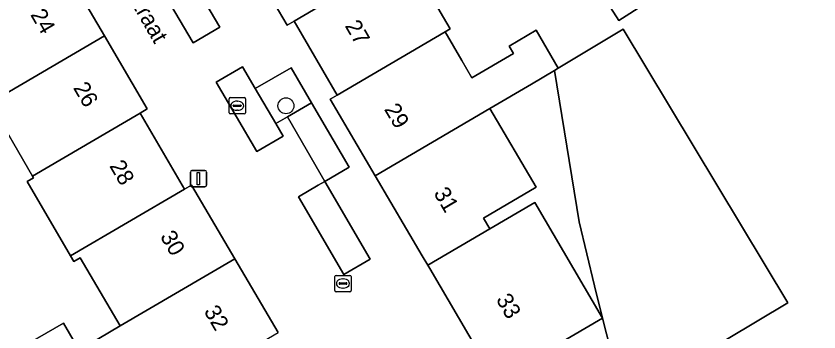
# Model space of a CAD drawing. Extents: x 161771 to 163125, y 382475 to 383179.
# Drawn here: x 162314.5 to 162363.7, y 382760.54 to 382779.88 of the extents above; entities that cross this region are included whole.
import ezdxf

# ---------------------------------------------------------------- set-up
doc = ezdxf.new("R2010")
doc.units = 0
for name, color, linetype in [('IMGEO_Boom', 7, 'Continuous'), ('IMGEO_Erf', 7, 'Continuous'), ('IMGEO_Groenvoorziening', 7, 'Continuous'), ('IMGEO_Kolk', 7, 'Continuous'), ('IMGEO_Lichtmast', 7, 'Continuous'), ('IMGEO_Openbare_ruimte_label', 7, 'Continuous'), ('IMGEO_Pand', 7, 'Continuous'), ('IMGEO_Pand_nummerreeks', 7, 'Continuous'), ('IMGEO_Parkeervlak_open', 7, 'Continuous'), ('IMGEO_Woonerf_open', 7, 'Continuous')]:
    doc.layers.add(name, color=color, linetype=linetype)

msp = doc.modelspace()

# ---------------------------------------------------------------- linework, layer by layer
at = {"layer": 'IMGEO_Boom'}
msp.add_circle((162331.039, 382774.384), 0.489, dxfattribs=at)
at = {"layer": 'IMGEO_Erf'}
for points in [[(162356.966, 382787.629), (162358.934, 382784.413), (162351.442, 382779.613), (162349.685, 382782.357)], [(162347.486, 382776.556), (162346.074, 382775.711), (162343.533, 382774.228), (162346.364, 382769.397), (162343.148, 382767.512), (162343.535, 382766.852), (162346.291, 382768.467), (162350.441, 382761.385), (162349.938, 382763.369), (162349.006, 382767.28)]]:
    msp.add_lwpolyline(points, close=True, dxfattribs=at)
for points in [[(162338.576, 382783.419), (162341.104, 382779.105), (162340.784, 382778.917), (162341.817, 382777.155), (162342.435, 382776.102), (162344.973, 382777.589), (162344.709, 382778.041), (162346.368, 382779.013), (162347.725, 382776.699), (162351.697, 382779.077), (162361.791, 382762.328), (162358.025, 382760.073), (162363.767, 382750.483)], [(162315.293, 382759.842), (162317.397, 382761.07), (162318.362, 382759.417), (162320.875, 382760.909), (162318.433, 382765.079), (162318.041, 382764.851), (162317.837, 382765.2), (162315.182, 382769.75), (162315.569, 382769.976), (162315.505, 382770.086), (162312.888, 382774.571)]]:
    msp.add_lwpolyline(points, dxfattribs=at)
at = {"layer": 'IMGEO_Groenvoorziening'}
msp.add_lwpolyline([(162331.352, 382776.714), (162329.158, 382775.444), (162330.419, 382773.291), (162331.128, 382773.702), (162332.612, 382774.563)], close=True, dxfattribs=at)
at = {"layer": 'IMGEO_Kolk'}
for p, q in [((162327.55, 382773.962), (162327.55, 382774.814)), ((162327.625, 382774.888), (162328.477, 382774.888)), ((162328.038, 382774.668), (162328.063, 382774.668)), ((162328.551, 382774.814), (162328.551, 382773.962)), ((162327.809, 382774.382), (162327.809, 382774.394)), ((162328.247, 382774.345), (162327.849, 382774.345)), ((162327.852, 382774.431), (162328.25, 382774.431)), ((162328.061, 382774.108), (162328.036, 382774.108)), ((162328.293, 382774.394), (162328.293, 382774.382)), ((162328.477, 382773.888), (162327.625, 382773.888)), ((162334.031, 382763.075), (162334.031, 382763.927)), ((162334.106, 382764.001), (162334.958, 382764.001)), ((162334.519, 382763.781), (162334.544, 382763.781)), ((162335.032, 382763.927), (162335.032, 382763.075)), ((162334.29, 382763.495), (162334.29, 382763.507)), ((162334.728, 382763.458), (162334.33, 382763.458)), ((162334.333, 382763.544), (162334.731, 382763.544)), ((162334.774, 382763.507), (162334.774, 382763.495)), ((162334.958, 382763.001), (162334.106, 382763.001)), ((162334.542, 382763.221), (162334.517, 382763.221))]:
    msp.add_line(p, q, dxfattribs=at)
for points in [[(162327.55, 382773.962), (162327.55, 382774.814)], [(162327.625, 382774.888), (162328.477, 382774.888)], [(162328.551, 382774.814), (162328.551, 382773.962)], [(162328.477, 382773.888), (162327.625, 382773.888)], [(162334.031, 382763.075), (162334.031, 382763.927)], [(162334.106, 382764.001), (162334.958, 382764.001)], [(162335.032, 382763.927), (162335.032, 382763.075)], [(162334.958, 382763.001), (162334.106, 382763.001)]]:
    msp.add_lwpolyline(points, dxfattribs=at)
for centre, radius, start, end in [((162327.627, 382774.812), 0.0765, 91.552, 178.448), ((162327.627, 382774.812), 0.0765, 91.552, 178.448), ((162328.475, 382774.812), 0.0765, 1.552, 88.448), ((162328.475, 382774.812), 0.0765, 1.552, 88.448), ((162327.849, 382774.391), 0.0403, 85.8775, 175.7526), ((162327.846, 382774.381), 0.0366, 178.938, 274.7102), ((162328.25, 382774.388), 0.043, 264.8664, 352.4533), ((162328.254, 382774.393), 0.0386, 1.7309, 96.639), ((162327.627, 382773.964), 0.0765, 181.552, 268.448), ((162327.627, 382773.964), 0.0765, 181.552, 268.448), ((162328.475, 382773.964), 0.0765, 271.552, 358.448), ((162328.475, 382773.964), 0.0765, 271.552, 358.448), ((162334.108, 382763.925), 0.0765, 91.552, 178.448), ((162334.108, 382763.925), 0.0765, 91.552, 178.448), ((162334.956, 382763.925), 0.0765, 1.552, 88.448), ((162334.956, 382763.925), 0.0765, 1.552, 88.448), ((162334.33, 382763.504), 0.0403, 85.8775, 175.7526), ((162334.327, 382763.494), 0.0366, 178.938, 274.7102), ((162334.731, 382763.501), 0.043, 264.8664, 352.4533), ((162334.735, 382763.506), 0.0386, 1.7309, 96.639), ((162334.108, 382763.077), 0.0765, 181.552, 268.448), ((162334.108, 382763.077), 0.0765, 181.552, 268.448), ((162334.956, 382763.077), 0.0765, 271.552, 358.448), ((162334.956, 382763.077), 0.0765, 271.552, 358.448)]:
    msp.add_arc(centre, radius, start, end, dxfattribs=at)
for centre, major_axis, ratio, start_param, end_param in [((162328.037, 382774.388), (-0.387, 0.002), 0.722429, 4.712389, 7.853982), ((162328.062, 382774.388), (-0.39, 0.002), 0.717154, 1.570796, 4.712389), ((162334.518, 382763.501), (-0.387, 0.002), 0.722429, 4.712389, 7.853982), ((162334.543, 382763.501), (-0.39, 0.002), 0.717154, 1.570796, 4.712389)]:
    msp.add_ellipse(centre, major_axis=major_axis, ratio=ratio, start_param=start_param, end_param=end_param, dxfattribs=at)
at = {"layer": 'IMGEO_Lichtmast'}
for p, q in [((162325.18, 382769.529), (162325.18, 382770.329)), ((162325.18, 382770.329), (162325.18, 382769.529)), ((162325.28, 382770.429), (162326.07, 382770.429)), ((162326.07, 382770.429), (162325.28, 382770.429)), ((162326.17, 382770.329), (162326.17, 382769.529)), ((162326.17, 382769.529), (162326.17, 382770.329)), ((162326.07, 382769.429), (162325.28, 382769.429)), ((162325.28, 382769.429), (162326.07, 382769.429))]:
    msp.add_line(p, q, dxfattribs=at)
msp.add_lwpolyline([(162325.6, 382770.304), (162325.75, 382770.304), (162325.75, 382769.554), (162325.6, 382769.554), (162325.6, 382770.304)], dxfattribs=at)
for centre, start, end in [((162325.28, 382770.329), 90, 180), ((162325.28, 382770.329), 90, 180), ((162326.07, 382770.329), 0, 90), ((162326.07, 382770.329), 360, 90), ((162325.28, 382769.529), 180, 270), ((162325.28, 382769.529), 180, 270), ((162326.07, 382769.529), 270, 0), ((162326.07, 382769.529), 270, 0)]:
    msp.add_arc(centre, 0.1, start, end, dxfattribs=at)
at = {"layer": 'IMGEO_Pand'}
for points in [[(162335.564, 382787.991), (162335.369, 382787.885), (162328.465, 382783.836), (162331.112, 382779.316), (162331.544, 382779.569), (162338.209, 382783.479)], [(162351.442, 382779.613), (162358.934, 382784.413), (162356.966, 382787.629), (162349.685, 382782.357)], [(162338.576, 382783.419), (162338.329, 382783.274), (162338.209, 382783.479), (162331.544, 382779.569), (162334.172, 382775.038), (162340.784, 382778.917), (162341.104, 382779.105)], [(162310.272, 382779.053), (162312.888, 382774.571), (162319.911, 382778.67), (162317.289, 382783.149)], [(162347.486, 382776.556), (162347.725, 382776.699), (162346.368, 382779.013), (162344.709, 382778.041), (162344.973, 382777.589), (162342.435, 382776.102), (162341.817, 382777.155), (162340.784, 382778.917), (162334.172, 382775.038), (162333.742, 382774.786), (162336.496, 382770.099), (162343.533, 382774.228), (162346.074, 382775.711)], [(162358.025, 382760.073), (162361.791, 382762.328), (162351.697, 382779.077), (162347.725, 382776.699), (162347.486, 382776.556), (162349.006, 382767.28), (162349.938, 382763.369), (162350.441, 382761.385), (162352.146, 382754.659), (162353.265, 382750.246), (162356.548, 382752.212), (162357.49, 382750), (162358.601, 382747.391), (162361.116, 382748.897), (162367.842, 382737.655), (162373.426, 382740.995), (162370.859, 382745.286), (162369.334, 382747.836), (162366.401, 382746.082), (162365.318, 382747.892), (162364.056, 382750), (162363.767, 382750.483)], [(162319.911, 382778.67), (162312.888, 382774.571), (162315.505, 382770.086), (162322.103, 382773.937), (162322.534, 382774.189)], [(162339.733, 382764.622), (162343.535, 382766.852), (162343.148, 382767.512), (162346.364, 382769.397), (162343.533, 382774.228), (162336.496, 382770.099), (162339.379, 382765.193)], [(162322.103, 382773.937), (162315.505, 382770.086), (162315.569, 382769.976), (162315.182, 382769.75), (162317.837, 382765.2), (162324.828, 382769.281)], [(162325.259, 382769.533), (162324.828, 382769.281), (162317.837, 382765.2), (162318.041, 382764.851), (162318.433, 382765.079), (162320.875, 382760.909), (162327.905, 382765.014)], [(162343.535, 382766.852), (162339.733, 382764.622), (162339.858, 382764.42), (162343.997, 382757.332), (162347.805, 382759.565), (162347.685, 382759.77), (162350.441, 382761.385), (162346.291, 382768.467)], [(162330.551, 382760.494), (162327.905, 382765.014), (162320.875, 382760.909), (162318.362, 382759.417), (162318.001, 382759.203), (162320.674, 382754.703), (162323.52, 382756.39)], [(162352.146, 382754.659), (162350.441, 382761.385), (162347.685, 382759.77), (162347.805, 382759.565), (162343.997, 382757.332), (162348.278, 382750), (162349.271, 382748.299), (162352.173, 382750), (162352.361, 382750.11), (162350.321, 382753.59), (162351.055, 382754.02)], [(162316.257, 382758.189), (162318.001, 382759.203), (162318.362, 382759.417), (162317.397, 382761.07), (162315.293, 382759.842)]]:
    msp.add_lwpolyline(points, close=True, dxfattribs=at)
at = {"layer": 'IMGEO_Parkeervlak_open'}
for points in [[(162323.94, 382784.359), (162322.307, 382783.407), (162325.358, 382778.234), (162326.979, 382779.19)], [(162329.158, 382775.444), (162328.38, 382776.772), (162326.765, 382775.826), (162329.249, 382771.585), (162330.864, 382772.531), (162330.419, 382773.291)], [(162332.612, 382774.563), (162331.128, 382773.702), (162333.417, 382769.755), (162334.915, 382770.632)], [(162333.417, 382769.755), (162333.018, 382769.521), (162331.804, 382768.81), (162334.591, 382764.054), (162336.203, 382764.999)]]:
    msp.add_lwpolyline(points, close=True, dxfattribs=at)
at = {"layer": 'IMGEO_Woonerf_open'}
for points in [[(162325.358, 382778.234), (162322.307, 382783.407), (162323.94, 382784.359), (162326.979, 382779.19)], [(162333.417, 382769.755), (162331.128, 382773.702), (162330.419, 382773.291), (162330.864, 382772.531), (162329.249, 382771.585), (162326.765, 382775.826), (162328.38, 382776.772), (162329.158, 382775.444), (162331.352, 382776.714), (162332.612, 382774.563), (162334.915, 382770.632)], [(162334.591, 382764.054), (162331.804, 382768.81), (162333.018, 382769.521), (162333.417, 382769.755), (162336.203, 382764.999)]]:
    msp.add_lwpolyline(points, close=True, dxfattribs=at)
for points in [[(162343.997, 382757.332), (162339.858, 382764.42), (162339.733, 382764.622), (162339.379, 382765.193), (162336.496, 382770.099), (162333.742, 382774.786), (162334.172, 382775.038), (162331.544, 382779.569), (162331.112, 382779.316), (162328.465, 382783.836)], [(162317.289, 382783.149), (162319.911, 382778.67), (162322.534, 382774.189), (162322.103, 382773.937), (162324.828, 382769.281), (162325.259, 382769.533), (162327.905, 382765.014), (162330.551, 382760.494)]]:
    msp.add_lwpolyline(points, dxfattribs=at)

# ---------------------------------------------------------------- texts
at = {"layer": 'IMGEO_Openbare_ruimte_label'}
msp.add_text('Franciscus Sonniusstraat', height=1, rotation=299.9511, dxfattribs=at).set_placement((162315.497, 382791.141))
at = {"layer": 'IMGEO_Pand_nummerreeks'}
for s, rotation, p in [('24', 300.344, (162315.352, 382779.966)), ('27', 300.1202, (162334.623, 382779.283)), ('26', 300.3436, (162317.975, 382775.486)), ('29', 300.5442, (162337.03, 382774.174)), ('28', 300.3379, (162320.194, 382770.705)), ('31', 300.5438, (162340.059, 382769.039)), ('30', 300.3494, (162323.299, 382766.386)), ('33', 300.2806, (162343.881, 382762.528)), ('32', 300.3494, (162325.98, 382761.807))]:
    msp.add_text(s, height=1, rotation=rotation, dxfattribs=at).set_placement(p)

doc.saveas('drawing.dxf')
